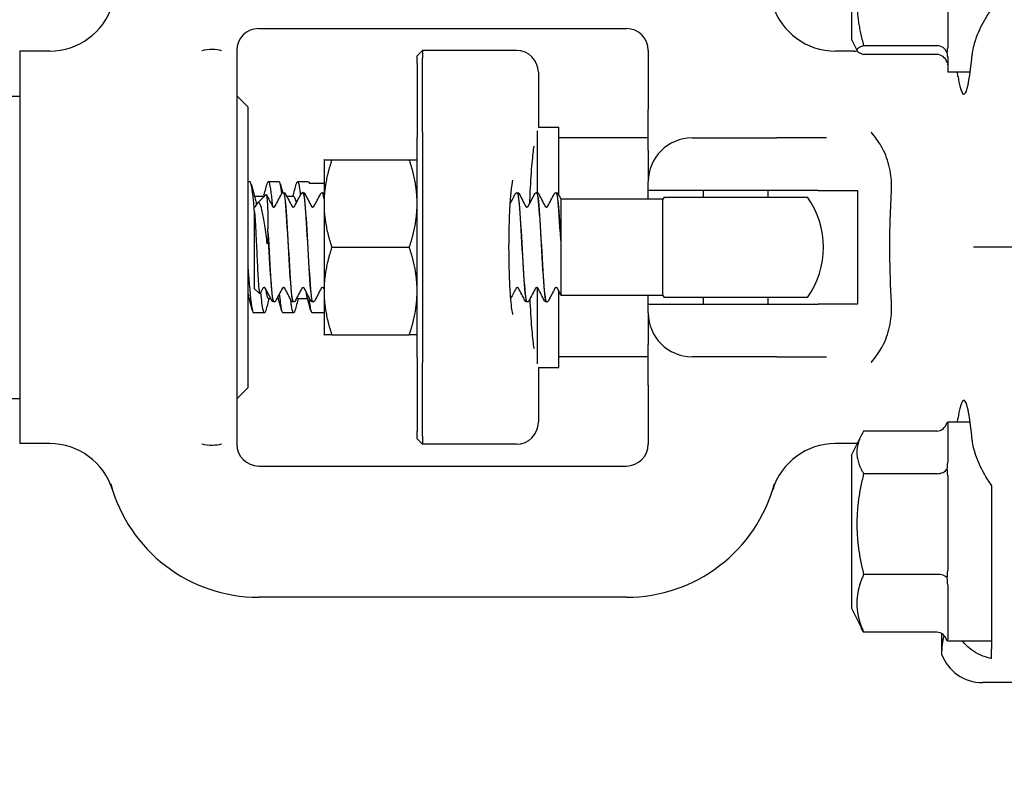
# Model space of a CAD drawing. Header units: inches. Extents: x 24 to 1128, y -69 to 748.
# Tile 325 of 656: x 482.61 to 485.42, y 652.38 to 654.58. Entities that reach past the tile are written whole.
import ezdxf

# ---------------------------------------------------------------- set-up
doc = ezdxf.new("R2010")
doc.units = ezdxf.units.IN
doc.header["$LTSCALE"] = 32
doc.header["$MEASUREMENT"] = 0
doc.layers.add('Dimension (ANSI)', color=7, linetype='Continuous', lineweight=25)
doc.layers.add('Visible (ANSI)', color=7, linetype='Continuous', lineweight=30)
doc.styles.add('Note Text (ANSI)', font='tahoma.ttf')
doc.dimstyles.new('SB Fraction-16 (ANSI)', dxfattribs={"dimscale": 32, "dimtxt": 0.125, "dimasz": 0.098425, "dimexe": 0.125, "dimexo": 0.0625, "dimgap": 0.031496, "dimtad": 0, "dimtih": 1, "dimtoh": 1, "dimdec": 4, "dimrnd": 1e-08, "dimzin": 0, "dimdsep": 46, "dimlunit": 5, "dimtxsty": 'Note Text (ANSI)', "dimcen": 0.09, "dimdle": 0.393701, "dimclrd": 256, "dimclre": 256, "dimclrt": 256, "dimadec": 0, "dimazin": 3, "dimtfac": 0.96, "dimtofl": 0, "dimtmove": 0, "dimatfit": 3, "dimfxl": 1, "dimfrac": 2, "dimtolj": 1, "dimtzin": 12, "dimlwd": -1, "dimlwe": -1, "dimarcsym": 0})

# ---------------------------------------------------------------- blocks, each defined once
blk = doc.blocks.new('*D18')
at = {"layer": 'Defpoints', "color": 0, "transparency": 16777216}
for p in [(496.2806, 687.6685), (344.4743, 549.6685), (496.2806, 549.6685)]:
    blk.add_point(p, dxfattribs=at)
at = {"layer": 'Dimension (ANSI)', "transparency": 16777216}
for p, q in [((494.2806, 687.6685), (340.4743, 687.6685)), ((344.4743, 684.5189), (344.4743, 621.7677)), ((344.4743, 552.8181), (344.4743, 615.5693)), ((494.2806, 549.6685), (340.4743, 549.6685))]:
    blk.add_line(p, q, dxfattribs=at)
for points in [[(343.9494, 684.5189), (344.9993, 684.5189), (344.4743, 687.6685)], [(343.9494, 552.8181), (344.9993, 552.8181), (344.4743, 549.6685)]]:
    blk.add_solid(points, dxfattribs=at)
at = {"layer": 'Dimension (ANSI)', "transparency": 16777216, "insert": (340.3723, 620.7599), "char_height": 4, "attachment_point": 1, "style": 'Note Text (ANSI)'}
blk.add_mtext('\\A1;138', dxfattribs=at)

msp = doc.modelspace()

# ---------------------------------------------------------------- linework, layer by layer
at = {"layer": 'Visible (ANSI)'}
for p, q in [((484.98659, 654.96404), (484.98659, 654.52654)), ((485.26159, 654.74988), (485.26159, 654.50298)), ((483.29409, 654.55779), (484.34409, 654.55779)), ((484.98659, 654.52654), (485.00269, 654.49434)), ((485.23034, 654.50882), (485.02155, 654.50882)), ((482.61159, 654.49361), (482.61159, 653.37197)), ((482.69736, 654.49361), (482.61159, 654.49361)), ((483.23159, 654.49529), (483.23159, 654.39449)), ((483.74659, 654.47967), (483.76222, 654.49529)), ((483.74659, 654.45779), (483.74659, 654.47967)), ((483.76222, 654.49529), (483.76222, 654.47279)), ((484.03027, 654.49529), (483.76222, 654.49529)), ((484.40659, 654.49529), (484.40659, 654.32622)), ((484.99423, 654.49361), (484.94083, 654.49361)), ((485.23034, 654.48366), (485.02155, 654.48366)), ((483.74659, 654.45779), (483.74659, 654.24779)), ((483.76222, 654.26279), (483.76222, 654.47279)), ((485.26159, 654.47698), (485.26159, 654.43279)), ((484.09277, 654.43279), (484.09277, 654.27654)), ((485.32581, 654.43279), (485.26159, 654.43279)), ((483.23159, 654.39449), (483.23159, 653.47109)), ((482.58034, 654.36454), (482.61159, 654.36454)), ((483.26284, 654.33404), (483.23159, 654.36529)), ((483.26284, 654.33404), (483.26284, 653.53154)), ((484.40659, 654.21081), (484.40659, 654.32622)), ((483.76222, 654.26279), (483.76222, 653.60279)), ((484.08897, 654.26535), (484.08897, 654.08896)), ((484.09277, 654.27654), (484.15147, 654.27654)), ((484.15147, 654.08102), (484.15147, 654.27654)), ((483.74659, 653.61779), (483.74659, 654.24779)), ((484.40659, 654.24529), (484.15147, 654.24529)), ((484.53159, 654.24529), (484.77405, 654.24529)), ((484.91585, 654.24529), (484.77405, 654.24529)), ((484.40659, 654.21081), (484.40659, 654.12029)), ((483.48059, 654.18279), (483.48059, 654.05779)), ((483.50292, 654.18279), (483.72426, 654.18279)), ((483.26909, 654.12029), (483.26284, 654.12029)), ((483.35242, 654.12029), (483.32153, 654.12029)), ((483.43576, 654.12029), (483.40487, 654.12029)), ((483.43871, 654.11566), (483.48059, 654.11566)), ((484.40659, 654.09529), (484.40659, 654.12029)), ((483.36532, 654.08904), (483.36474, 654.08904)), ((483.42093, 654.08904), (483.42035, 654.08904)), ((483.47655, 654.08904), (483.47596, 654.08904)), ((484.03266, 654.08904), (484.03207, 654.08904)), ((484.08827, 654.08904), (484.08769, 654.08904)), ((484.14388, 654.08904), (484.1433, 654.08904)), ((484.40659, 654.07029), (484.40659, 654.09529)), ((484.89151, 654.09529), (484.40659, 654.09529)), ((484.56409, 654.07654), (484.56409, 654.09529)), ((484.74909, 654.07654), (484.74909, 654.09529)), ((484.89151, 654.09529), (485.00437, 654.09529)), ((485.00437, 654.09529), (485.00437, 653.77029)), ((483.28209, 654.07862), (483.31015, 654.07862)), ((483.29064, 654.05911), (483.31534, 654.08381)), ((483.37417, 654.07862), (483.39409, 654.07862)), ((483.48059, 654.05779), (483.48059, 653.80779)), ((484.15659, 654.07124), (484.15659, 654.02292)), ((484.4478, 654.07029), (484.15659, 654.07029)), ((484.4478, 653.79529), (484.4478, 654.07029)), ((484.45205, 654.07654), (484.86113, 654.07654)), ((483.28159, 654.03687), (483.28159, 654.04785)), ((483.28159, 654.04785), (483.28162, 654.04785)), ((483.28159, 654.03687), (483.28159, 653.81552)), ((484.15659, 654.02292), (484.15659, 653.95373)), ((483.32057, 653.97571), (483.32057, 653.98549)), ((484.15659, 653.95373), (484.15659, 653.94351)), ((483.50292, 653.93279), (483.72426, 653.93279)), ((484.15659, 653.94351), (484.15659, 653.86957)), ((485.45999, 653.93279), (485.33538, 653.93279)), ((484.15659, 653.86957), (484.15659, 653.79826)), ((483.28159, 653.81552), (483.29705, 653.80006)), ((483.48059, 653.80779), (483.48059, 653.68279)), ((484.08897, 653.81762), (484.08897, 653.60023)), ((484.15147, 653.58904), (484.15147, 653.80753)), ((483.26284, 653.78696), (483.26687, 653.78696)), ((483.32153, 653.78696), (483.32809, 653.78696)), ((483.33752, 653.77654), (483.33694, 653.77654)), ((483.34636, 653.78696), (483.3502, 653.78696)), ((483.39313, 653.77654), (483.39255, 653.77654)), ((483.40487, 653.78696), (483.43353, 653.78696)), ((483.44874, 653.77654), (483.44816, 653.77654)), ((484.06046, 653.77654), (484.05988, 653.77654)), ((484.11607, 653.77654), (484.11549, 653.77654)), ((484.15659, 653.79826), (484.15659, 653.79529)), ((484.4478, 653.79529), (484.15659, 653.79529)), ((484.40659, 653.77029), (484.40659, 653.79529)), ((484.86113, 653.78904), (484.45205, 653.78904)), ((484.56409, 653.77029), (484.56409, 653.78904)), ((484.74909, 653.77029), (484.74909, 653.78904)), ((484.40659, 653.74529), (484.40659, 653.77029)), ((484.40659, 653.77029), (484.89151, 653.77029)), ((485.00437, 653.77029), (484.89151, 653.77029)), ((483.31076, 653.74529), (483.27987, 653.74529)), ((483.39409, 653.74529), (483.3632, 653.74529)), ((483.48059, 653.74529), (483.44653, 653.74529)), ((484.40659, 653.74529), (484.40659, 653.65477)), ((483.50292, 653.68279), (483.72426, 653.68279)), ((484.40659, 653.53936), (484.40659, 653.65477)), ((483.74659, 653.61779), (483.74659, 653.40779)), ((484.40659, 653.62029), (484.15147, 653.62029)), ((484.77405, 653.62029), (484.53159, 653.62029)), ((484.77405, 653.62029), (484.91585, 653.62029)), ((483.76222, 653.39279), (483.76222, 653.60279)), ((484.09277, 653.58904), (484.09277, 653.43279)), ((484.09277, 653.58904), (484.15147, 653.58904)), ((483.26284, 653.53154), (483.23159, 653.50029)), ((484.40659, 653.53936), (484.40659, 653.37029)), ((482.58034, 653.50104), (482.61159, 653.50104)), ((483.23159, 653.47109), (483.23159, 653.37029)), ((485.26159, 653.43279), (485.26159, 653.31762)), ((485.32581, 653.43279), (485.26159, 653.43279)), ((483.74659, 653.38592), (483.74659, 653.40779)), ((483.74659, 653.38592), (483.76222, 653.37029)), ((483.76222, 653.39279), (483.76222, 653.37029)), ((484.98659, 653.33904), (485.01514, 653.39614)), ((485.23034, 653.40787), (485.02155, 653.40787)), ((482.69736, 653.37197), (482.61159, 653.37197)), ((484.03027, 653.37029), (483.76222, 653.37029)), ((484.99423, 653.37197), (484.94083, 653.37197)), ((484.98659, 653.33904), (484.98659, 652.90154)), ((483.29409, 653.30779), (484.34409, 653.30779)), ((485.23034, 653.28587), (485.02155, 653.28587)), ((485.26159, 653.2805), (485.26159, 653.00911)), ((485.23034, 652.99829), (485.02155, 652.99829)), ((485.38659, 653.00024), (485.38659, 652.85421)), ((485.26159, 652.96803), (485.26159, 652.81177)), ((484.34409, 652.93279), (483.29409, 652.93279)), ((484.98659, 652.90154), (485.01514, 652.84445)), ((485.23034, 652.83271), (485.02155, 652.83271)), ((485.24423, 652.82897), (485.24423, 652.77051)), ((485.38659, 652.83877), (485.38659, 652.7847)), ((485.26159, 652.80782), (485.26159, 652.80779)), ((485.38659, 652.80779), (485.26159, 652.80779)), ((485.38659, 652.75751), (485.38659, 652.7847)), ((485.86159, 652.68904), (485.36112, 652.68904))]:
    msp.add_line(p, q, dxfattribs=at)
for centre, radius, start, end in [((482.69736, 654.68111), 0.1875, 270, 342.70338), ((484.94083, 654.68111), 0.1875, 197.29662, 270), ((483.29409, 654.49529), 0.0625, 90, 180), ((484.34409, 654.49529), 0.0625, 0, 90), ((484.03027, 654.43279), 0.0625, 0, 90), ((484.99423, 654.74361), 0.25, 270, 272.01441), ((484.53159, 654.12029), 0.125, 90, 180), ((484.65659, 653.93279), 0.25, 144.90037, 146.63299), ((484.65659, 653.93279), 0.25, 324.90037, 35.09963), ((484.65659, 653.93279), 0.25, 213.36701, 215.09963), ((484.53159, 653.74529), 0.125, 180, 270), ((484.03027, 653.43279), 0.0625, 270, 0), ((482.69736, 653.18447), 0.1875, 17.29662, 90), ((483.29409, 653.37029), 0.0625, 180, 270), ((484.34409, 653.37029), 0.0625, 270, 0), ((484.94083, 653.18447), 0.1875, 90, 162.70338), ((484.99423, 653.12197), 0.25, 87.99498, 90), ((483.29409, 653.37029), 0.4375, 195.01817, 270), ((484.34409, 653.37029), 0.4375, 270, 344.98183)]:
    msp.add_arc(centre, radius, start, end, dxfattribs=at)
for centre, major_axis, ratio, start_param, end_param in [((485.23034, 654.47926), (0.03125, 0), 0.9458753, 0.3466468, 1.5707963), ((485.23034, 654.45096), (0, 0.0327), 0.9555533, 5.0590358, 6.2831853), ((485.30768, 654.74529), (0, 0.375), 0.0874887, 2.6230455, 3.9395987), ((485.30768, 653.12029), (0, 0.375), 0.0874887, 5.4851792, 6.8017325), ((485.23034, 653.44381), (0, -0.03595), 0.8693335, 0, 1.2241495), ((485.23034, 653.30657), (0.03125, 0), 0.662309, 4.712389, 5.9365385), ((485.23034, 652.98304), (0.03125, 0), 0.4879975, 0.3466468, 1.5707963), ((485.23034, 652.79677), (0, -0.03595), 0.8693335, 1.9174431, 3.1415927), ((485.36207, 652.81452), (-0.08906, -0.08906), 0.9924325, 5.8523356, 7.0647854)]:
    msp.add_ellipse(centre, major_axis=major_axis, ratio=ratio, start_param=start_param, end_param=end_param, dxfattribs=at)
for points, weights in [([(485.02155, 654.77045), (484.98547, 654.63964), (485.02155, 654.50882)], [1.04422863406, 1.20577136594, 1.04422863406]), ([(485.02155, 654.50882), (484.98547, 654.49624), (485.02155, 654.48366)], [1.04422863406, 1.20577136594, 1.04422863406]), ([(483.48059, 654.18279), (483.48059, 654.18279), (483.50292, 654.18279)], [1, 1.0379548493, 1]), ([(483.50292, 654.18279), (483.48059, 654.1158), (483.48059, 654.05779)], [1, 1.0379548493, 1]), ([(483.72426, 654.18279), (483.74659, 654.18279), (483.74659, 654.18279)], [1, 1.0379548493, 1]), ([(483.74659, 654.05779), (483.74659, 654.1158), (483.72426, 654.18279)], [1, 1.0379548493, 1]), ([(483.48059, 654.05779), (483.48059, 653.99978), (483.50292, 653.93279)], [1, 1.0379548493, 1]), ([(483.72426, 653.93279), (483.74659, 653.99978), (483.74659, 654.05779)], [1, 1.0379548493, 1]), ([(483.50292, 653.93279), (483.48059, 653.8658), (483.48059, 653.80779)], [1, 1.0379548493, 1]), ([(483.74659, 653.80779), (483.74659, 653.8658), (483.72426, 653.93279)], [1, 1.0379548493, 1]), ([(483.48059, 653.80779), (483.48059, 653.74978), (483.50292, 653.68279)], [1, 1.0379548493, 1]), ([(483.72426, 653.68279), (483.74659, 653.74978), (483.74659, 653.80779)], [1, 1.0379548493, 1]), ([(483.50292, 653.68279), (483.48059, 653.68279), (483.48059, 653.68279)], [1, 1.0379548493, 1]), ([(483.74659, 653.68279), (483.74659, 653.68279), (483.72426, 653.68279)], [1, 1.0379548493, 1]), ([(485.02155, 653.40787), (484.98547, 653.34687), (485.02155, 653.28587)], [1.04422863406, 1.20577136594, 1.04422863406]), ([(485.02155, 653.28587), (484.98547, 653.14208), (485.02155, 652.99829)], [1.04422863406, 1.20577136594, 1.04422863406]), ([(485.38659, 653.25139), (485.38659, 653.12654), (485.38659, 653.00024)], [0.999914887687, 0.999912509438, 0.999993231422]), ([(485.02155, 652.99829), (484.98547, 652.9155), (485.02155, 652.83271)], [1.04422863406, 1.20577136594, 1.04422863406]), ([(485.02155, 652.83271), (485.01801, 652.83871), (485.01514, 652.84445)], [1.04422863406, 1.05817173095, 1.06970791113])]:
    msp.add_rational_spline(points, weights, degree=2, dxfattribs=at)
for points, knots in [([(485.38659, 654.61419), (485.37905, 654.60339), (485.3723, 654.59236), (485.35653, 654.56424), (485.3473, 654.54462), (485.33568, 654.51089), (485.33227, 654.49648), (485.33117, 654.48349)], [1.39731378, 1.39731378, 1.39731378, 1.39731378, 1.49356897, 1.49356897, 1.66386875, 1.66386875, 1.79881771, 1.79881771, 1.79881771, 1.79881771]), ([(483.13188, 654.49529), (483.13215, 654.49537), (483.13242, 654.49545), (483.14158, 654.49805), (483.15147, 654.4992), (483.17098, 654.49866), (483.17955, 654.49731), (483.18752, 654.49539), (483.18772, 654.49534), (483.18792, 654.49529)], [-0.00218083, -0.00218083, -0.00218083, -0.00218083, 0, 0, 0.07189637, 0.07189637, 0.13644606, 0.13644606, 0.13811703, 0.13811703, 0.13811703, 0.13811703]), ([(485.10099, 654.09051), (485.10146, 654.09854), (485.10157, 654.10651), (485.10108, 654.12206), (485.1005, 654.12962), (485.09833, 654.14738), (485.09643, 654.15744), (485.08886, 654.18686), (485.0814, 654.20508), (485.06368, 654.23582), (485.05432, 654.24855), (485.04346, 654.26081), (485.0433, 654.26099), (485.04314, 654.26117)], [0, 0, 0, 0, 0.06351999, 0.06351999, 0.12513045, 0.12513045, 0.2104042, 0.2104042, 0.38193929, 0.38193929, 0.52164881, 0.52164881, 0.52372315, 0.52372315, 0.52372315, 0.52372315]), ([(484.06841, 654.05873), (484.0688, 654.06988), (484.06924, 654.08077), (484.07116, 654.12203), (484.07301, 654.15), (484.07688, 654.19299), (484.07883, 654.2095), (484.08075, 654.22204)], [0.3819937, 0.3819937, 0.3819937, 0.3819937, 0.48894567, 0.48894567, 0.79947629, 0.79947629, 1.05331269, 1.05331269, 1.05331269, 1.05331269]), ([(483.28159, 654.04296), (483.28087, 654.0512), (483.28015, 654.05895), (483.27944, 654.06609), (483.27599, 654.10037), (483.27254, 654.11997), (483.26909, 654.12022)], [-139.17255455, -139.17255455, -139.17255455, -139.17255455, -139.0100536, -139.0100536, -139.0100536, -138.23007676, -138.23007676, -138.23007676, -138.23007676]), ([(483.31799, 654.11339), (483.31939, 654.11867), (483.32078, 654.12102), (483.32217, 654.12007), (483.32591, 654.11754), (483.32964, 654.09132), (483.33338, 654.05036)], [137.9630926, 137.9630926, 137.9630926, 137.9630926, 138.2781439, 138.2781439, 138.2781439, 139.122964, 139.122964, 139.122964, 139.122964]), ([(483.40133, 654.11333), (483.40313, 654.12011), (483.40494, 654.12202), (483.40675, 654.11841), (483.40898, 654.11395), (483.41122, 654.10109), (483.41346, 654.08207)], [144.2462779, 144.2462779, 144.2462779, 144.2462779, 144.6548473, 144.6548473, 144.6548473, 145.16076334, 145.16076334, 145.16076334, 145.16076334]), ([(484.02001, 653.74074), (484.02002, 653.74074), (484.01989, 653.74114), (484.01934, 653.74345), (484.01869, 653.74665), (484.017, 653.75722), (484.01591, 653.7659), (484.01368, 653.78888), (484.01256, 653.80406), (484.01067, 653.83893), (484.00992, 653.85888), (484.00897, 653.90099), (484.00878, 653.92319), (484.00901, 653.96722), (484.00942, 653.98906), (484.0108, 654.02987), (484.01176, 654.04886), (484.01406, 654.08148), (484.01539, 654.09531), (484.01792, 654.11495), (484.01923, 654.12178), (484.01993, 654.12456), (484.02001, 654.12484), (484.02001, 654.12483)], [-1.2869324, -1.2869324, -1.2869324, -1.2869324, -1.2221786, -1.2221786, -1.0687063, -1.0687063, -0.8381878, -0.8381878, -0.555105, -0.555105, -0.2516711, -0.2516711, 0.0580557, 0.0580557, 0.3688709, 0.3688709, 0.6770655, 0.6770655, 0.9746383, 0.9746383, 1.233525, 1.233525, 1.2869324, 1.2869324, 1.2869324, 1.2869324]), ([(483.3594, 654.0853), (483.35973, 654.08594), (483.36013, 654.08661), (483.36127, 654.08771), (483.36177, 654.0881), (483.36306, 654.08875), (483.36387, 654.089), (483.36472, 654.08904)], [0, 0, 0, 0, 0.022095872, 0.022095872, 0.033561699, 0.033561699, 0.045438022, 0.045438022, 0.045438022, 0.045438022]), ([(483.36472, 654.08888), (483.3669, 654.08874), (483.36908, 654.0744), (483.37126, 654.04852), (483.37408, 654.01515), (483.37689, 653.96346), (483.3797, 653.91415), (483.38252, 653.86484), (483.38533, 653.81921), (483.38814, 653.7955), (483.38961, 653.78312), (483.39108, 653.77689), (483.39255, 653.77687)], [9.4219171, 9.4219171, 9.4219171, 9.4219171, 10.1615232, 10.1615232, 10.1615232, 11.1151899, 11.1151899, 11.1151899, 12.0686082, 12.0686082, 12.0686082, 12.5663706, 12.5663706, 12.5663706, 12.5663706]), ([(483.39315, 653.7768), (483.39129, 653.77687), (483.38944, 653.78702), (483.38758, 653.80628), (483.38473, 653.83575), (483.38189, 653.88577), (483.37905, 653.93596), (483.37622, 653.98587), (483.37339, 654.0346), (483.37056, 654.06245), (483.36882, 654.07966), (483.36707, 654.08862), (483.36532, 654.08875)], [-18.8524168, -18.8524168, -18.8524168, -18.8524168, -18.2223022, -18.2223022, -18.2223022, -17.2584859, -17.2584859, -17.2584859, -16.2999201, -16.2999201, -16.2999201, -15.7079633, -15.7079633, -15.7079633, -15.7079633]), ([(483.36535, 654.08904), (483.36648, 654.08898), (483.36755, 654.08856), (483.36902, 654.08757), (483.3695, 654.08705), (483.37021, 654.08613), (483.37045, 654.08571), (483.37067, 654.0853)], [0, 0, 0, 0, 0.015967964, 0.015967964, 0.031253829, 0.031253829, 0.045415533, 0.045415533, 0.045415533, 0.045415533]), ([(483.41501, 654.0853), (483.41534, 654.08594), (483.41574, 654.08661), (483.41688, 654.08771), (483.41738, 654.0881), (483.41867, 654.08875), (483.41948, 654.089), (483.42033, 654.08904)], [0, 0, 0, 0, 0.022095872, 0.022095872, 0.033561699, 0.033561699, 0.045438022, 0.045438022, 0.045438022, 0.045438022]), ([(483.42033, 654.08893), (483.42084, 654.08901), (483.42136, 654.08829), (483.42187, 654.08674), (483.42468, 654.07825), (483.42749, 654.04502), (483.4303, 654.00029), (483.43311, 653.95557), (483.43592, 653.90054), (483.43873, 653.85715), (483.44154, 653.81378), (483.44434, 653.78318), (483.44715, 653.77755), (483.44749, 653.77688), (483.44782, 653.77656), (483.44816, 653.7766)], [15.7051024, 15.7051024, 15.7051024, 15.7051024, 15.879856, 15.879856, 15.879856, 16.8320759, 16.8320759, 16.8320759, 17.7840647, 17.7840647, 17.7840647, 18.7358252, 18.7358252, 18.7358252, 18.8495559, 18.8495559, 18.8495559, 18.8495559]), ([(483.44876, 653.77672), (483.44808, 653.7766), (483.4474, 653.77787), (483.44672, 653.78058), (483.44389, 653.79189), (483.44105, 653.82814), (483.43821, 653.8746), (483.43539, 653.92095), (483.43256, 653.9762), (483.42973, 654.01805), (483.42691, 654.05979), (483.42408, 654.08708), (483.42126, 654.08893), (483.42115, 654.089), (483.42104, 654.08904), (483.42093, 654.08903)], [-25.1356021, -25.1356021, -25.1356021, -25.1356021, -24.9048316, -24.9048316, -24.9048316, -23.9435311, -23.9435311, -23.9435311, -22.9847675, -22.9847675, -22.9847675, -22.0283448, -22.0283448, -22.0283448, -21.9911486, -21.9911486, -21.9911486, -21.9911486]), ([(483.42096, 654.08904), (483.42209, 654.08898), (483.42316, 654.08856), (483.42463, 654.08757), (483.42511, 654.08705), (483.42582, 654.08613), (483.42606, 654.08571), (483.42628, 654.0853)], [0, 0, 0, 0, 0.015967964, 0.015967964, 0.031253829, 0.031253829, 0.045415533, 0.045415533, 0.045415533, 0.045415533]), ([(483.47062, 654.0853), (483.47095, 654.08594), (483.47135, 654.08661), (483.47249, 654.08771), (483.47299, 654.0881), (483.47428, 654.08875), (483.47509, 654.089), (483.47594, 654.08904)], [0, 0, 0, 0, 0.022095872, 0.022095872, 0.033561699, 0.033561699, 0.045438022, 0.045438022, 0.045438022, 0.045438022]), ([(483.48059, 654.07299), (483.48055, 654.07335), (483.4805, 654.07371), (483.48045, 654.07405), (483.47915, 654.08388), (483.47785, 654.08875), (483.47655, 654.08872)], [-28.73150298, -28.73150298, -28.73150298, -28.73150298, -28.71588313, -28.71588313, -28.71588313, -28.27433388, -28.27433388, -28.27433388, -28.27433388]), ([(483.47657, 654.08904), (483.4777, 654.08898), (483.47877, 654.08856), (483.47995, 654.08776), (483.4803, 654.08746), (483.48059, 654.08715)], [0, 0, 0, 0, 0.015967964, 0.015967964, 0.025215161, 0.025215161, 0.025215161, 0.025215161]), ([(484.02673, 654.0853), (484.02706, 654.08594), (484.02746, 654.08661), (484.0286, 654.08771), (484.0291, 654.0881), (484.03039, 654.08875), (484.03121, 654.089), (484.03205, 654.08904)], [0, 0, 0, 0, 0.022095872, 0.022095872, 0.033561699, 0.033561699, 0.045438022, 0.045438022, 0.045438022, 0.045438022]), ([(484.03205, 654.08891), (484.03435, 654.08876), (484.03665, 654.0727), (484.03895, 654.04425), (484.04178, 654.00926), (484.0446, 653.95646), (484.04743, 653.9072), (484.05025, 653.85806), (484.05308, 653.81375), (484.0559, 653.79209), (484.05723, 653.7819), (484.05855, 653.77685), (484.05988, 653.77687)], [84.8201408, 84.8201408, 84.8201408, 84.8201408, 85.5995394, 85.5995394, 85.5995394, 86.558303, 86.558303, 86.558303, 87.5147256, 87.5147256, 87.5147256, 87.9645943, 87.9645943, 87.9645943, 87.9645943]), ([(484.06049, 653.77683), (484.05875, 653.77687), (484.05702, 653.7856), (484.05529, 653.80249), (484.05248, 653.82985), (484.04967, 653.87791), (484.04686, 653.92748), (484.04405, 653.97703), (484.04124, 654.02679), (484.03843, 654.05691), (484.03651, 654.07756), (484.03458, 654.08861), (484.03266, 654.0888)], [-94.2506405, -94.2506405, -94.2506405, -94.2506405, -93.6632144, -93.6632144, -93.6632144, -92.7109946, -92.7109946, -92.7109946, -91.7590058, -91.7590058, -91.7590058, -91.106187, -91.106187, -91.106187, -91.106187]), ([(484.03268, 654.08904), (484.03382, 654.08898), (484.03488, 654.08856), (484.03635, 654.08757), (484.03683, 654.08705), (484.03754, 654.08613), (484.03779, 654.08571), (484.038, 654.0853)], [0, 0, 0, 0, 0.015967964, 0.015967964, 0.031253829, 0.031253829, 0.045415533, 0.045415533, 0.045415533, 0.045415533]), ([(484.08234, 654.0853), (484.08267, 654.08594), (484.08307, 654.08661), (484.08421, 654.08771), (484.08471, 654.0881), (484.086, 654.08875), (484.08682, 654.089), (484.08766, 654.08904)], [0, 0, 0, 0, 0.022095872, 0.022095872, 0.033561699, 0.033561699, 0.045438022, 0.045438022, 0.045438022, 0.045438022]), ([(484.08766, 654.08888), (484.0883, 654.08899), (484.08894, 654.08787), (484.08958, 654.08546), (484.09243, 654.07477), (484.09527, 654.03892), (484.09812, 653.99254), (484.10094, 653.94641), (484.10377, 653.89111), (484.1066, 653.84898), (484.10941, 653.80704), (484.11223, 653.77925), (484.11504, 653.77674), (484.11519, 653.77661), (484.11534, 653.77655), (484.11549, 653.77655)], [91.1033261, 91.1033261, 91.1033261, 91.1033261, 91.3207683, 91.3207683, 91.3207683, 92.2845846, 92.2845846, 92.2845846, 93.2431504, 93.2431504, 93.2431504, 94.1972517, 94.1972517, 94.1972517, 94.2477796, 94.2477796, 94.2477796, 94.2477796]), ([(484.1161, 653.77668), (484.11551, 653.77658), (484.11493, 653.77751), (484.11434, 653.77952), (484.11153, 653.78917), (484.10871, 653.82354), (484.1059, 653.86888), (484.10309, 653.91421), (484.10027, 653.96929), (484.09746, 654.01209), (484.09465, 654.05488), (484.09183, 654.08426), (484.08902, 654.08848), (484.08877, 654.08885), (484.08852, 654.08903), (484.08827, 654.08901)], [-100.5338258, -100.5338258, -100.5338258, -100.5338258, -100.3354652, -100.3354652, -100.3354652, -99.3815473, -99.3815473, -99.3815473, -98.4278806, -98.4278806, -98.4278806, -97.4744623, -97.4744623, -97.4744623, -97.3893723, -97.3893723, -97.3893723, -97.3893723]), ([(484.08829, 654.08904), (484.08943, 654.08898), (484.09049, 654.08856), (484.09196, 654.08757), (484.09244, 654.08705), (484.09315, 654.08613), (484.0934, 654.08571), (484.09361, 654.0853)], [0, 0, 0, 0, 0.015967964, 0.015967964, 0.031253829, 0.031253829, 0.045415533, 0.045415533, 0.045415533, 0.045415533]), ([(484.13795, 654.0853), (484.13828, 654.08594), (484.13869, 654.08661), (484.13982, 654.08771), (484.14032, 654.0881), (484.14161, 654.08875), (484.14243, 654.089), (484.14327, 654.08904)], [0, 0, 0, 0, 0.022095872, 0.022095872, 0.033561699, 0.033561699, 0.045438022, 0.045438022, 0.045438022, 0.045438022]), ([(484.14327, 654.08877), (484.14516, 654.08869), (484.14705, 654.0782), (484.14894, 654.05834), (484.15149, 654.03153), (484.15404, 653.98843), (484.15659, 653.94351)], [97.3865114, 97.3865114, 97.3865114, 97.3865114, 98.0270057, 98.0270057, 98.0270057, 98.8915068, 98.8915068, 98.8915068, 98.8915068]), ([(484.15659, 653.95373), (484.15377, 654.00303), (484.15096, 654.04828), (484.14814, 654.0713), (484.14672, 654.0829), (484.1453, 654.0887), (484.14388, 654.08871)], [-105.1089244, -105.1089244, -105.1089244, -105.1089244, -104.1537068, -104.1537068, -104.1537068, -103.6725576, -103.6725576, -103.6725576, -103.6725576]), ([(484.1439, 654.08904), (484.14504, 654.08898), (484.1461, 654.08856), (484.14757, 654.08757), (484.14805, 654.08705), (484.14876, 654.08613), (484.14901, 654.08571), (484.14922, 654.0853)], [0, 0, 0, 0, 0.015967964, 0.015967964, 0.031253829, 0.031253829, 0.045415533, 0.045415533, 0.045415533, 0.045415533]), ([(485.10099, 653.77508), (485.0983, 653.82083), (485.09678, 653.86777), (485.09629, 653.9445), (485.09657, 653.97377), (485.09807, 654.03248), (485.0993, 654.06175), (485.10099, 654.09051)], [0, 0, 0, 0, 0.36185351, 0.36185351, 0.58513386, 0.58513386, 0.81257268, 0.81257268, 0.81257268, 0.81257268]), ([(483.28435, 654.07021), (483.2853, 654.06681), (483.28625, 654.06236), (483.28721, 654.05686), (483.28734, 654.05608), (483.28748, 654.05528), (483.28761, 654.05446)], [138.56823042, 138.56823042, 138.56823042, 138.56823042, 138.78339549, 138.78339549, 138.78339549, 138.8139231, 138.8139231, 138.8139231, 138.8139231]), ([(483.31777, 653.94835), (483.31544, 653.96735), (483.31309, 653.98534), (483.30833, 654.01647), (483.30597, 654.02949), (483.3012, 654.04893), (483.29885, 654.05545), (483.29409, 654.06138), (483.29174, 654.06107), (483.28891, 654.05685), (483.28852, 654.05619), (483.28812, 654.05544)], [-0.67634923, -0.67634923, -0.67634923, -0.67634923, -0.52774982, -0.52774982, -0.38555901, -0.38555901, -0.25020713, -0.25020713, -0.12168954, -0.12168954, -0.10119383, -0.10119383, -0.10119383, -0.10119383]), ([(483.31534, 654.08381), (483.31539, 654.08387), (483.31545, 654.0839), (483.31627, 654.08413), (483.31702, 654.08044), (483.31777, 654.0731)], [-0.16191336, -0.16191336, -0.16191336, -0.16191336, -0.15127467, -0.15127467, 0, 0, 0, 0]), ([(483.31777, 654.0731), (483.31819, 654.069), (483.31856, 654.06374), (483.31923, 654.05103), (483.31952, 654.04359), (483.3202, 654.02081), (483.32052, 654.00385), (483.32057, 653.98549)], [-0.3187664, -0.3187664, -0.3187664, -0.3187664, -0.23449039, -0.23449039, -0.1487662, -0.1487662, 0, 0, 0, 0]), ([(483.28162, 654.04785), (483.28269, 654.04785), (483.28368, 654.0483), (483.28464, 654.04901), (483.28484, 654.04926), (483.28497, 654.04945), (483.28499, 654.04948), (483.28499, 654.04948)], [0, 0, 0, 0, 0.017919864, 0.017919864, 0.032518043, 0.032518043, 0.040461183, 0.040461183, 0.040461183, 0.040461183]), ([(483.28219, 654.03084), (483.28284, 654.02406), (483.28349, 654.01542), (483.28478, 653.99503), (483.28542, 653.98337), (483.28683, 653.95589), (483.28758, 653.93997), (483.28909, 653.90769), (483.28984, 653.89164), (483.29135, 653.86153), (483.2921, 653.84781), (483.29362, 653.82458), (483.29437, 653.81538), (483.29588, 653.80283), (483.29663, 653.79972), (483.29752, 653.79998), (483.29766, 653.80013), (483.29779, 653.80039)], [-2.12179282, -2.12179282, -2.12179282, -2.12179282, -2.02048123, -2.02048123, -1.91755472, -1.91755472, -1.79490964, -1.79490964, -1.67005838, -1.67005838, -1.5430016, -1.5430016, -1.41373999, -1.41373999, -1.28227419, -1.28227419, -1.25834871, -1.25834871, -1.25834871, -1.25834871]), ([(483.33385, 654.04948), (483.33385, 654.04948), (483.33393, 654.04932), (483.33448, 654.04879), (483.33482, 654.04851), (483.33583, 654.04804), (483.33652, 654.04785), (483.33723, 654.04785)], [0.003893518, 0.003893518, 0.003893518, 0.003893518, 0.02135506, 0.02135506, 0.032660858, 0.032660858, 0.044379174, 0.044379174, 0.044379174, 0.044379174]), ([(483.33723, 654.04785), (483.3383, 654.04785), (483.3393, 654.0483), (483.34026, 654.04901), (483.34045, 654.04926), (483.34058, 654.04945), (483.3406, 654.04948), (483.3406, 654.04948)], [0, 0, 0, 0, 0.017919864, 0.017919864, 0.032518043, 0.032518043, 0.040461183, 0.040461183, 0.040461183, 0.040461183]), ([(483.38946, 654.04948), (483.38946, 654.04948), (483.38954, 654.04932), (483.39009, 654.04879), (483.39043, 654.04851), (483.39144, 654.04804), (483.39214, 654.04785), (483.39284, 654.04785)], [0.003893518, 0.003893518, 0.003893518, 0.003893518, 0.02135506, 0.02135506, 0.032660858, 0.032660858, 0.044379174, 0.044379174, 0.044379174, 0.044379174]), ([(483.39284, 654.04785), (483.39391, 654.04785), (483.39491, 654.0483), (483.39587, 654.04901), (483.39606, 654.04926), (483.39619, 654.04945), (483.39621, 654.04948), (483.39621, 654.04948)], [0, 0, 0, 0, 0.017919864, 0.017919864, 0.032518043, 0.032518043, 0.040461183, 0.040461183, 0.040461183, 0.040461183]), ([(483.44507, 654.04948), (483.44507, 654.04948), (483.44515, 654.04932), (483.4457, 654.04879), (483.44604, 654.04851), (483.44705, 654.04804), (483.44775, 654.04785), (483.44845, 654.04785)], [0.003893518, 0.003893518, 0.003893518, 0.003893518, 0.02135506, 0.02135506, 0.032660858, 0.032660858, 0.044379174, 0.044379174, 0.044379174, 0.044379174]), ([(483.44845, 654.04785), (483.44952, 654.04785), (483.45052, 654.0483), (483.45148, 654.04901), (483.45167, 654.04926), (483.4518, 654.04945), (483.45182, 654.04948), (483.45182, 654.04948)], [0, 0, 0, 0, 0.017919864, 0.017919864, 0.032518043, 0.032518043, 0.040461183, 0.040461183, 0.040461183, 0.040461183]), ([(484.0568, 654.04948), (484.0568, 654.04948), (484.05687, 654.04932), (484.05742, 654.04879), (484.05776, 654.04851), (484.05878, 654.04804), (484.05947, 654.04785), (484.06017, 654.04785)], [0.003893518, 0.003893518, 0.003893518, 0.003893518, 0.02135506, 0.02135506, 0.032660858, 0.032660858, 0.044379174, 0.044379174, 0.044379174, 0.044379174]), ([(484.06017, 654.04785), (484.06124, 654.04785), (484.06224, 654.0483), (484.0632, 654.04901), (484.06339, 654.04926), (484.06353, 654.04945), (484.06354, 654.04948), (484.06354, 654.04948)], [0, 0, 0, 0, 0.017919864, 0.017919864, 0.032518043, 0.032518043, 0.040461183, 0.040461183, 0.040461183, 0.040461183]), ([(484.11241, 654.04948), (484.11241, 654.04948), (484.11248, 654.04932), (484.11303, 654.04879), (484.11338, 654.04851), (484.11439, 654.04804), (484.11508, 654.04785), (484.11578, 654.04785)], [0.003893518, 0.003893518, 0.003893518, 0.003893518, 0.02135506, 0.02135506, 0.032660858, 0.032660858, 0.044379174, 0.044379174, 0.044379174, 0.044379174]), ([(484.11578, 654.04785), (484.11685, 654.04785), (484.11785, 654.0483), (484.11881, 654.04901), (484.119, 654.04926), (484.11914, 654.04945), (484.11916, 654.04948), (484.11916, 654.04948)], [0, 0, 0, 0, 0.017919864, 0.017919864, 0.032518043, 0.032518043, 0.040461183, 0.040461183, 0.040461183, 0.040461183]), ([(483.32057, 653.97571), (483.32054, 653.9665), (483.32042, 653.95861), (483.32005, 653.94899), (483.31985, 653.94596), (483.31953, 653.94381), (483.31945, 653.94333), (483.31931, 653.94287), (483.31926, 653.94277), (483.3192, 653.94264), (483.31917, 653.9426), (483.31912, 653.94256), (483.3191, 653.94254), (483.31906, 653.94253), (483.31904, 653.94253), (483.319, 653.94253), (483.31897, 653.94255), (483.31892, 653.94259), (483.31888, 653.94263), (483.31876, 653.94283), (483.31867, 653.94309), (483.31834, 653.94432), (483.31807, 653.94586), (483.31777, 653.94835)], [-0.17168991, -0.17168991, -0.17168991, -0.17168991, -0.0982332, -0.0982332, -0.0491093, -0.0491093, -0.03761956, -0.03761956, -0.03394059, -0.03394059, -0.03224924, -0.03224924, -0.03117451, -0.03117451, -0.03017054, -0.03017054, -0.0289244, -0.0289244, -0.02683852, -0.02683852, -0.01955178, -0.01955178, 0, 0, 0, 0]), ([(483.33754, 653.77658), (483.33727, 653.77654), (483.33701, 653.77673), (483.33674, 653.77715), (483.3339, 653.78155), (483.33106, 653.8116), (483.32822, 653.85509), (483.32567, 653.89415), (483.32312, 653.9431), (483.32057, 653.98549)], [-12.5692315, -12.5692315, -12.5692315, -12.5692315, -12.4783682, -12.4783682, -12.4783682, -11.5160648, -11.5160648, -11.5160648, -10.6515637, -10.6515637, -10.6515637, -10.6515637]), ([(483.32057, 653.97571), (483.32339, 653.92787), (483.32621, 653.87369), (483.32902, 653.83491), (483.33166, 653.79862), (483.3343, 653.77672), (483.33694, 653.77656)], [4.4341461, 4.4341461, 4.4341461, 4.4341461, 5.3893637, 5.3893637, 5.3893637, 6.2831853, 6.2831853, 6.2831853, 6.2831853]), ([(483.26284, 653.87973), (483.2665, 653.83027), (483.27015, 653.78732), (483.27381, 653.76452), (483.27583, 653.75192), (483.27785, 653.74562), (483.27987, 653.74562)], [133.8047189, 133.8047189, 133.8047189, 133.8047189, 134.6316542, 134.6316542, 134.6316542, 135.0884841, 135.0884841, 135.0884841, 135.0884841]), ([(483.3143, 653.75198), (483.31069, 653.73874), (483.30708, 653.74624), (483.30347, 653.77287), (483.30229, 653.7816), (483.30111, 653.79234), (483.29992, 653.80458)], [-141.6386536, -141.6386536, -141.6386536, -141.6386536, -140.8224072, -140.8224072, -140.8224072, -140.5547772, -140.5547772, -140.5547772, -140.5547772]), ([(483.30942, 653.81773), (483.30835, 653.81773), (483.30735, 653.81728), (483.30639, 653.81658), (483.3062, 653.81632), (483.30606, 653.81613), (483.30605, 653.8161), (483.30605, 653.8161)], [0, 0, 0, 0, 0.017919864, 0.017919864, 0.032518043, 0.032518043, 0.040461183, 0.040461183, 0.040461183, 0.040461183]), ([(483.31279, 653.81611), (483.31277, 653.81614), (483.31269, 653.8163), (483.31217, 653.81679), (483.31183, 653.81707), (483.31081, 653.81754), (483.31012, 653.81773), (483.30942, 653.81773)], [0.005742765, 0.005742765, 0.005742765, 0.005742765, 0.02135506, 0.02135506, 0.032660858, 0.032660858, 0.044379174, 0.044379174, 0.044379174, 0.044379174]), ([(483.36503, 653.81773), (483.36396, 653.81773), (483.36296, 653.81728), (483.362, 653.81658), (483.36181, 653.81632), (483.36168, 653.81613), (483.36166, 653.8161), (483.36166, 653.8161)], [0, 0, 0, 0, 0.017919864, 0.017919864, 0.032518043, 0.032518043, 0.040461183, 0.040461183, 0.040461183, 0.040461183]), ([(483.3684, 653.81611), (483.36839, 653.81614), (483.3683, 653.8163), (483.36778, 653.81679), (483.36744, 653.81707), (483.36643, 653.81754), (483.36573, 653.81773), (483.36503, 653.81773)], [0.005742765, 0.005742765, 0.005742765, 0.005742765, 0.02135506, 0.02135506, 0.032660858, 0.032660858, 0.044379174, 0.044379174, 0.044379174, 0.044379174]), ([(483.42064, 653.81773), (483.41957, 653.81773), (483.41857, 653.81728), (483.41761, 653.81658), (483.41742, 653.81632), (483.41729, 653.81613), (483.41727, 653.8161), (483.41727, 653.8161)], [0, 0, 0, 0, 0.017919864, 0.017919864, 0.032518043, 0.032518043, 0.040461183, 0.040461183, 0.040461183, 0.040461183]), ([(483.42401, 653.81611), (483.424, 653.81614), (483.42391, 653.8163), (483.42339, 653.81679), (483.42305, 653.81707), (483.42204, 653.81754), (483.42134, 653.81773), (483.42064, 653.81773)], [0.005742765, 0.005742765, 0.005742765, 0.005742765, 0.02135506, 0.02135506, 0.032660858, 0.032660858, 0.044379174, 0.044379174, 0.044379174, 0.044379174]), ([(483.47625, 653.81773), (483.47518, 653.81773), (483.47418, 653.81728), (483.47323, 653.81658), (483.47303, 653.81632), (483.4729, 653.81613), (483.47288, 653.8161), (483.47288, 653.8161)], [0, 0, 0, 0, 0.017919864, 0.017919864, 0.032518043, 0.032518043, 0.040461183, 0.040461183, 0.040461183, 0.040461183]), ([(483.47963, 653.81611), (483.47961, 653.81614), (483.47952, 653.8163), (483.479, 653.81679), (483.47866, 653.81707), (483.47765, 653.81754), (483.47696, 653.81773), (483.47625, 653.81773)], [0.005742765, 0.005742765, 0.005742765, 0.005742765, 0.02135506, 0.02135506, 0.032660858, 0.032660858, 0.044379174, 0.044379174, 0.044379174, 0.044379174]), ([(484.03237, 653.81773), (484.03129, 653.81773), (484.0303, 653.81728), (484.02934, 653.81658), (484.02914, 653.81632), (484.02901, 653.81613), (484.02899, 653.8161), (484.02899, 653.8161)], [0, 0, 0, 0, 0.017919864, 0.017919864, 0.032518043, 0.032518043, 0.040461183, 0.040461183, 0.040461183, 0.040461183]), ([(484.03574, 653.81611), (484.03572, 653.81614), (484.03563, 653.8163), (484.03511, 653.81679), (484.03477, 653.81707), (484.03376, 653.81754), (484.03307, 653.81773), (484.03237, 653.81773)], [0.005742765, 0.005742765, 0.005742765, 0.005742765, 0.02135506, 0.02135506, 0.032660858, 0.032660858, 0.044379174, 0.044379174, 0.044379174, 0.044379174]), ([(484.08798, 653.81773), (484.0869, 653.81773), (484.08591, 653.81728), (484.08495, 653.81658), (484.08476, 653.81632), (484.08462, 653.81613), (484.0846, 653.8161), (484.0846, 653.8161)], [0, 0, 0, 0, 0.017919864, 0.017919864, 0.032518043, 0.032518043, 0.040461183, 0.040461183, 0.040461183, 0.040461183]), ([(484.09135, 653.81611), (484.09133, 653.81614), (484.09124, 653.8163), (484.09072, 653.81679), (484.09038, 653.81707), (484.08937, 653.81754), (484.08868, 653.81773), (484.08798, 653.81773)], [0.005742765, 0.005742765, 0.005742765, 0.005742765, 0.02135506, 0.02135506, 0.032660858, 0.032660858, 0.044379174, 0.044379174, 0.044379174, 0.044379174]), ([(484.14359, 653.81773), (484.14251, 653.81773), (484.14152, 653.81728), (484.14056, 653.81658), (484.14037, 653.81632), (484.14023, 653.81613), (484.14021, 653.8161), (484.14021, 653.8161)], [0, 0, 0, 0, 0.017919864, 0.017919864, 0.032518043, 0.032518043, 0.040461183, 0.040461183, 0.040461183, 0.040461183]), ([(484.14696, 653.81611), (484.14694, 653.81614), (484.14685, 653.8163), (484.14634, 653.81679), (484.14599, 653.81707), (484.14498, 653.81754), (484.14429, 653.81773), (484.14359, 653.81773)], [0.005742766, 0.005742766, 0.005742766, 0.005742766, 0.02135506, 0.02135506, 0.032660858, 0.032660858, 0.044379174, 0.044379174, 0.044379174, 0.044379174]), ([(483.33691, 653.77654), (483.33578, 653.7766), (483.33471, 653.77702), (483.33324, 653.77801), (483.33276, 653.77853), (483.33205, 653.77945), (483.3318, 653.77987), (483.33159, 653.78028)], [0, 0, 0, 0, 0.015967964, 0.015967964, 0.031253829, 0.031253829, 0.045415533, 0.045415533, 0.045415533, 0.045415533]), ([(483.34286, 653.78028), (483.34253, 653.77964), (483.34213, 653.77897), (483.34099, 653.77787), (483.34049, 653.77748), (483.3392, 653.77683), (483.33839, 653.77658), (483.33754, 653.77654)], [0, 0, 0, 0, 0.022095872, 0.022095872, 0.033561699, 0.033561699, 0.045438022, 0.045438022, 0.045438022, 0.045438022]), ([(483.35287, 653.7996), (483.35474, 653.78104), (483.3566, 653.76631), (483.35847, 653.75709), (483.36005, 653.74931), (483.36162, 653.74552), (483.3632, 653.74559)], [140.5926168, 140.5926168, 140.5926168, 140.5926168, 141.014984, 141.014984, 141.014984, 141.37166941, 141.37166941, 141.37166941, 141.37166941]), ([(483.39763, 653.75204), (483.3943, 653.73988), (483.39097, 653.74503), (483.38764, 653.76705), (483.38691, 653.77185), (483.38619, 653.77742), (483.38546, 653.78367)], [-147.92183888, -147.92183888, -147.92183888, -147.92183888, -147.16830495, -147.16830495, -147.16830495, -147.00417822, -147.00417822, -147.00417822, -147.00417822]), ([(483.39252, 653.77654), (483.39139, 653.7766), (483.39032, 653.77702), (483.38885, 653.77801), (483.38837, 653.77853), (483.38766, 653.77945), (483.38742, 653.77987), (483.3872, 653.78028)], [0, 0, 0, 0, 0.015967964, 0.015967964, 0.031253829, 0.031253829, 0.045415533, 0.045415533, 0.045415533, 0.045415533]), ([(483.39847, 653.78028), (483.39814, 653.77964), (483.39774, 653.77897), (483.3966, 653.77787), (483.3961, 653.77748), (483.39481, 653.77683), (483.394, 653.77658), (483.39315, 653.77654)], [0, 0, 0, 0, 0.022095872, 0.022095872, 0.033561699, 0.033561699, 0.045438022, 0.045438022, 0.045438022, 0.045438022]), ([(483.40285, 653.78864), (483.40289, 653.78858), (483.40292, 653.78852), (483.40296, 653.78846), (483.4036, 653.78746), (483.40423, 653.78699), (483.40487, 653.78704)], [147.50291226, 147.50291226, 147.50291226, 147.50291226, 147.51107522, 147.51107522, 147.51107522, 147.65485472, 147.65485472, 147.65485472, 147.65485472]), ([(483.43704, 653.79154), (483.43902, 653.77324), (483.44099, 653.75949), (483.44296, 653.75206), (483.44415, 653.74757), (483.44534, 653.74543), (483.44653, 653.74552)], [146.93919895, 146.93919895, 146.93919895, 146.93919895, 147.38530902, 147.38530902, 147.38530902, 147.65485472, 147.65485472, 147.65485472, 147.65485472]), ([(483.44813, 653.77654), (483.447, 653.7766), (483.44593, 653.77702), (483.44446, 653.77801), (483.44398, 653.77853), (483.44327, 653.77945), (483.44303, 653.77987), (483.44281, 653.78028)], [0, 0, 0, 0, 0.015967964, 0.015967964, 0.031253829, 0.031253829, 0.045415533, 0.045415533, 0.045415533, 0.045415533]), ([(483.45408, 653.78028), (483.45375, 653.77964), (483.45335, 653.77897), (483.45221, 653.77787), (483.45171, 653.77748), (483.45042, 653.77683), (483.44961, 653.77658), (483.44876, 653.77654)], [0, 0, 0, 0, 0.022095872, 0.022095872, 0.033561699, 0.033561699, 0.045438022, 0.045438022, 0.045438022, 0.045438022]), ([(484.05985, 653.77654), (484.05872, 653.7766), (484.05766, 653.77702), (484.05619, 653.77801), (484.0557, 653.77853), (484.055, 653.77945), (484.05475, 653.77987), (484.05454, 653.78028)], [0, 0, 0, 0, 0.015967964, 0.015967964, 0.031253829, 0.031253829, 0.045415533, 0.045415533, 0.045415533, 0.045415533]), ([(484.0658, 653.78028), (484.06547, 653.77964), (484.06507, 653.77897), (484.06393, 653.77787), (484.06344, 653.77748), (484.06215, 653.77683), (484.06133, 653.77658), (484.06049, 653.77654)], [0, 0, 0, 0, 0.022095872, 0.022095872, 0.033561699, 0.033561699, 0.045438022, 0.045438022, 0.045438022, 0.045438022]), ([(484.08075, 653.64354), (484.08051, 653.64513), (484.08026, 653.64679), (484.07796, 653.66291), (484.07594, 653.68157), (484.07218, 653.72754), (484.07049, 653.75566), (484.0692, 653.78634), (484.06919, 653.78653), (484.06918, 653.78672)], [-1.05329978, -1.05329978, -1.05329978, -1.05329978, -1.02120529, -1.02120529, -0.75117882, -0.75117882, -0.44920632, -0.44920632, -0.44731496, -0.44731496, -0.44731496, -0.44731496]), ([(484.11547, 653.77654), (484.11433, 653.7766), (484.11327, 653.77702), (484.1118, 653.77801), (484.11131, 653.77853), (484.11061, 653.77945), (484.11036, 653.77987), (484.11015, 653.78028)], [0, 0, 0, 0, 0.015967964, 0.015967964, 0.031253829, 0.031253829, 0.045415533, 0.045415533, 0.045415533, 0.045415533]), ([(484.12142, 653.78028), (484.12108, 653.77964), (484.12068, 653.77897), (484.11954, 653.77787), (484.11905, 653.77748), (484.11776, 653.77683), (484.11694, 653.77658), (484.1161, 653.77654)], [0, 0, 0, 0, 0.022095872, 0.022095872, 0.033561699, 0.033561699, 0.045438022, 0.045438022, 0.045438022, 0.045438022]), ([(485.04314, 653.60441), (485.0433, 653.60459), (485.04346, 653.60477), (485.05432, 653.61703), (485.06368, 653.62977), (485.0814, 653.6605), (485.08886, 653.67872), (485.09643, 653.70815), (485.09833, 653.7182), (485.1005, 653.73596), (485.10108, 653.74352), (485.10157, 653.75907), (485.10146, 653.76704), (485.10099, 653.77508)], [-0.0020759, -0.0020759, -0.0020759, -0.0020759, 0, 0, 0.13981454, 0.13981454, 0.31147859, 0.31147859, 0.39681645, 0.39681645, 0.45847322, 0.45847322, 0.52204096, 0.52204096, 0.52204096, 0.52204096]), ([(483.18792, 653.37029), (483.18772, 653.37024), (483.18752, 653.37019), (483.17955, 653.36827), (483.17098, 653.36692), (483.15147, 653.36638), (483.14158, 653.36753), (483.13242, 653.37013), (483.13215, 653.37021), (483.13188, 653.37029)], [-0.00203951, -0.00203951, -0.00203951, -0.00203951, 0, 0, 0.07878666, 0.07878666, 0.16654035, 0.16654035, 0.16920218, 0.16920218, 0.16920218, 0.16920218]), ([(485.33117, 653.38209), (485.33246, 653.36695), (485.33685, 653.35), (485.35155, 653.31099), (485.36293, 653.28858), (485.37886, 653.26285), (485.38258, 653.25714), (485.38659, 653.25139)], [0.55181372, 0.55181372, 0.55181372, 0.55181372, 0.71000954, 0.71000954, 0.90366002, 0.90366002, 0.95550669, 0.95550669, 0.95550669, 0.95550669]), ([(485.38659, 652.75751), (485.38605, 652.75762), (485.38552, 652.75774), (485.36363, 652.76271), (485.34395, 652.77192), (485.32032, 652.78938), (485.31153, 652.79784), (485.30419, 652.8078)], [1.27338526, 1.27338526, 1.27338526, 1.27338526, 1.27873688, 1.27873688, 1.4959744, 1.4959744, 1.6337228, 1.6337228, 1.6337228, 1.6337228])]:
    msp.add_open_spline(points, degree=3, knots=knots, dxfattribs=at)
for points in [[(485.25973, 654.48931), (485.26111, 654.49368), (485.26159, 654.49841), (485.26159, 654.50298)], [(485.26159, 654.47698), (485.26159, 654.48069), (485.26111, 654.48494), (485.25973, 654.48931)], [(485.25973, 654.46207), (485.26111, 654.45885), (485.26159, 654.45581), (485.26159, 654.45324)], [(485.29142, 654.41959), (485.29078, 654.42375), (485.29009, 654.42815), (485.28939, 654.43279)], [(483.27263, 654.11365), (483.2765, 654.09921), (483.2804, 654.08478), (483.28435, 654.07037)], [(483.30853, 654.07862), (483.31171, 654.09029), (483.31486, 654.10197), (483.31799, 654.11365)], [(483.36046, 654.08672), (483.35778, 654.1081), (483.3551, 654.12014), (483.35242, 654.12027)], [(483.35597, 654.11365), (483.35821, 654.10529), (483.36046, 654.09693), (483.36272, 654.08857)], [(483.39187, 654.07862), (483.39505, 654.09029), (483.39819, 654.10197), (483.40133, 654.11365)], [(483.43576, 654.12029), (483.43674, 654.12029), (483.43773, 654.11873), (483.43871, 654.11566)], [(483.47594, 654.08873), (483.47749, 654.08873), (483.47904, 654.08178), (483.48059, 654.06815)], [(483.31599, 654.08352), (483.32194, 654.07216), (483.3279, 654.0608), (483.33386, 654.04946)], [(483.34059, 654.04946), (483.34687, 654.0614), (483.35314, 654.07335), (483.3594, 654.0853)], [(483.37067, 654.0853), (483.37693, 654.07335), (483.38319, 654.0614), (483.38948, 654.04946)], [(483.39409, 654.07836), (483.39643, 654.07822), (483.39876, 654.07148), (483.40109, 654.05871)], [(483.3962, 654.04946), (483.40248, 654.0614), (483.40875, 654.07335), (483.41501, 654.0853)], [(483.42628, 654.0853), (483.43254, 654.07335), (483.43881, 654.0614), (483.44509, 654.04946)], [(483.45181, 654.04946), (483.45809, 654.0614), (483.46436, 654.07335), (483.47062, 654.0853)], [(484.01243, 654.05804), (484.01721, 654.06713), (484.02197, 654.07621), (484.02673, 654.0853)], [(484.038, 654.0853), (484.04426, 654.07335), (484.05053, 654.0614), (484.05681, 654.04946)], [(484.06353, 654.04946), (484.06981, 654.0614), (484.07608, 654.07335), (484.08234, 654.0853)], [(484.09361, 654.0853), (484.09987, 654.07335), (484.10614, 654.0614), (484.11242, 654.04946)], [(484.11914, 654.04946), (484.12543, 654.0614), (484.13169, 654.07335), (484.13795, 654.0853)], [(484.14922, 654.0853), (484.15168, 654.08062), (484.15413, 654.07593), (484.15659, 654.07124)], [(483.28159, 654.03687), (483.28178, 654.03506), (483.28198, 654.03305), (483.28219, 654.03084)], [(483.28498, 654.04946), (483.28603, 654.05145), (483.28708, 654.05345), (483.28812, 654.05544)], [(483.30606, 653.81612), (483.3033, 653.81088), (483.30055, 653.80563), (483.29779, 653.80039)], [(483.33159, 653.78028), (483.32533, 653.79223), (483.31906, 653.80418), (483.31278, 653.81612)], [(483.31309, 653.81555), (483.3159, 653.79716), (483.31872, 653.78738), (483.32153, 653.78721)], [(483.36167, 653.81612), (483.35539, 653.80418), (483.34912, 653.79223), (483.34286, 653.78028)], [(483.3872, 653.78028), (483.38094, 653.79223), (483.37468, 653.80418), (483.36839, 653.81612)], [(483.41728, 653.81612), (483.411, 653.80418), (483.40473, 653.79223), (483.39847, 653.78028)], [(483.44281, 653.78028), (483.43655, 653.79223), (483.43029, 653.80418), (483.424, 653.81612)], [(483.42868, 653.80723), (483.42955, 653.80241), (483.43041, 653.79846), (483.43127, 653.79538)], [(483.47289, 653.81612), (483.46661, 653.80418), (483.46034, 653.79223), (483.45408, 653.78028)], [(483.48059, 653.81427), (483.48027, 653.81489), (483.47994, 653.81551), (483.47962, 653.81612)], [(484.029, 653.81612), (484.02396, 653.80654), (484.01893, 653.79696), (484.01391, 653.78737)], [(484.05454, 653.78028), (484.04828, 653.79223), (484.04201, 653.80418), (484.03573, 653.81612)], [(484.08461, 653.81612), (484.07833, 653.80418), (484.07207, 653.79223), (484.0658, 653.78028)], [(484.11015, 653.78028), (484.10389, 653.79223), (484.09762, 653.80418), (484.09134, 653.81612)], [(484.14023, 653.81612), (484.13394, 653.80418), (484.12768, 653.79223), (484.12142, 653.78028)], [(484.15659, 653.79777), (484.15338, 653.80389), (484.15017, 653.81001), (484.14695, 653.81612)], [(483.26284, 653.80295), (483.26343, 653.80005), (483.26402, 653.79755), (483.26461, 653.79544)], [(483.27633, 653.75193), (483.27246, 653.76637), (483.26856, 653.7808), (483.26461, 653.79522)], [(483.32376, 653.78696), (483.32058, 653.77529), (483.31743, 653.76362), (483.3143, 653.75193)], [(483.35966, 653.75193), (483.3561, 653.76522), (483.35251, 653.77851), (483.34888, 653.79177)], [(483.40709, 653.78696), (483.40391, 653.77529), (483.40076, 653.76362), (483.39763, 653.75193)], [(483.44299, 653.75193), (483.43912, 653.76637), (483.43522, 653.7808), (483.43127, 653.79522)], [(485.28938, 653.43279), (485.29009, 653.43743), (485.29078, 653.44183), (485.29142, 653.44599)], [(485.26159, 653.43276), (485.26159, 653.43265), (485.26111, 653.43226), (485.25973, 653.4316)], [(485.25973, 653.29953), (485.26111, 653.30577), (485.26159, 653.31202), (485.26159, 653.31762)], [(485.26159, 653.2805), (485.26159, 653.28671), (485.26111, 653.29329), (485.25973, 653.29953)], [(485.25973, 652.98822), (485.26111, 652.99513), (485.26159, 653.00235), (485.26159, 653.00911)], [(485.26159, 652.96803), (485.26159, 652.97435), (485.26111, 652.98132), (485.25973, 652.98822)], [(485.38659, 652.85421), (485.38636, 652.8489), (485.38636, 652.84374), (485.38659, 652.83877)], [(485.25067, 652.82407), (485.2466, 652.80687), (485.24423, 652.78849), (485.24423, 652.77051)], [(485.25973, 652.80898), (485.26111, 652.80965), (485.26159, 652.81062), (485.26159, 652.81177)], [(485.26159, 652.80782), (485.26159, 652.80793), (485.26111, 652.80832), (485.25973, 652.80898)]]:
    msp.add_open_spline(points, degree=3, dxfattribs=at)

# ---------------------------------------------------------------- dimensions: what is measured, and where the dimension line sits
at = {"layer": 'Dimension (ANSI)'}
dim = msp.add_linear_dim(base=(344.47435, 549.66853), p1=(496.28063, 687.66853), p2=(496.28063, 549.66853), angle=90, dimstyle='SB Fraction-16 (ANSI)', override={"dimgap": 0.031496, "dimdec": 4, "dimtol": 0, "dimlim": 0, "dimtp": 0, "dimtm": 0, "dimtdec": 2, "dimatfit": 1}, dxfattribs=at)
dim.commit()
dim.dimension.update_dxf_attribs({"geometry": '*D18', "text_midpoint": (344.47435, 618.66853), "dimtype": 160})

doc.saveas('drawing.dxf')
